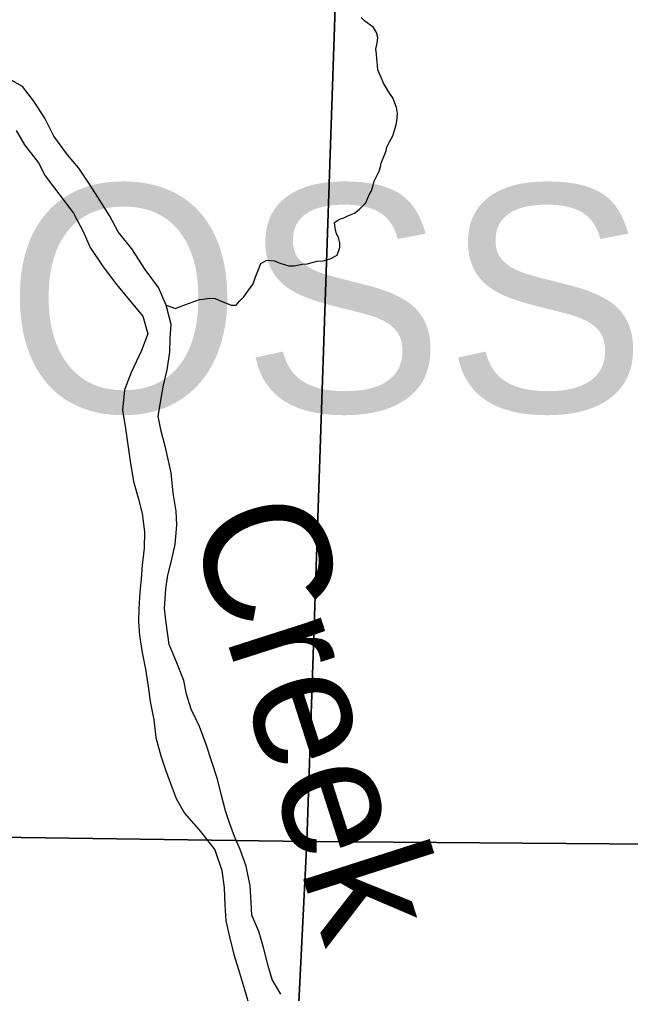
# Model space of a CAD drawing. Extents: x 0 to 34, y -2.3 to 22.
# Drawn here: x 6.357 to 6.815, y 17.221 to 17.952 of the extents above; entities that cross this region are included whole.
import ezdxf

# ---------------------------------------------------------------- set-up
doc = ezdxf.new("R2010")
doc.units = 0
for name, color, linetype in [('GM_X_Major_River', 7, 'Continuous'), ('GM_X_Major_River_Text', 7, 'Continuous'), ('GM_X_Minor_River', 7, 'Continuous'), ('GM_X_Section', 7, 'Continuous'), ('GM_X_Township_Road_Text', 7, 'Continuous'), ('GM_X_Township_Text', 7, 'Continuous')]:
    doc.layers.add(name, color=color, linetype=linetype)

msp = doc.modelspace()

# ---------------------------------------------------------------- linework, layer by layer
at = {"layer": 'GM_X_Major_River'}
for p, q in [((6.35924, 17.90167), (6.3454, 17.90931)), ((6.36766, 17.89078), (6.35924, 17.90167)), ((6.37602, 17.87799), (6.36766, 17.89078)), ((6.38284, 17.86448), (6.37602, 17.87799)), ((6.35447, 17.86873), (6.36061, 17.85791)), ((6.39307, 17.85049), (6.38284, 17.86448)), ((6.36061, 17.85791), (6.37123, 17.84428)), ((6.40151, 17.84035), (6.39307, 17.85049)), ((6.37123, 17.84428), (6.37626, 17.83463)), ((6.40988, 17.82756), (6.40151, 17.84035)), ((6.37626, 17.83463), (6.38724, 17.82024)), ((6.41751, 17.81593), (6.40988, 17.82756)), ((6.38724, 17.82024), (6.39748, 17.80663)), ((6.42477, 17.80431), (6.41751, 17.81593)), ((6.39748, 17.80663), (6.40467, 17.79273)), ((6.43089, 17.79272), (6.42477, 17.80431)), ((6.40467, 17.79273), (6.41001, 17.78078)), ((6.44115, 17.77987), (6.43089, 17.79272)), ((6.41001, 17.78078), (6.41912, 17.76721)), ((6.45133, 17.76436), (6.44115, 17.77987)), ((6.41912, 17.76721), (6.42862, 17.75438)), ((6.46119, 17.75076), (6.45133, 17.76436)), ((6.42862, 17.75438), (6.43926, 17.74152)), ((6.46689, 17.73767), (6.46119, 17.75076)), ((6.43926, 17.74152), (6.44954, 17.72943)), ((6.47064, 17.72311), (6.46689, 17.73767)), ((6.44954, 17.72943), (6.45333, 17.71601)), ((6.46995, 17.71286), (6.47064, 17.72311)), ((6.45333, 17.71601), (6.4484, 17.70361)), ((6.46964, 17.70222), (6.46995, 17.71286)), ((6.4484, 17.70361), (6.44069, 17.6871)), ((6.46773, 17.68897), (6.46964, 17.70222)), ((6.46511, 17.67764), (6.46773, 17.68897)), ((6.44069, 17.6871), (6.43575, 17.67394)), ((6.46329, 17.66742), (6.46511, 17.67764)), ((6.43575, 17.67394), (6.43416, 17.65877)), ((6.461, 17.65418), (6.46329, 17.66742)), ((6.43416, 17.65877), (6.43641, 17.64502)), ((6.46334, 17.64309), (6.461, 17.65418)), ((6.43641, 17.64502), (6.43833, 17.63279)), ((6.46674, 17.62968), (6.46334, 17.64309)), ((6.43833, 17.63279), (6.43987, 17.62058)), ((6.47077, 17.61169), (6.46674, 17.62968)), ((6.43987, 17.62058), (6.44246, 17.60529)), ((6.47222, 17.59644), (6.47077, 17.61169)), ((6.44246, 17.60529), (6.4459, 17.59303)), ((6.47449, 17.58306), (6.47222, 17.59644)), ((6.4459, 17.59303), (6.44897, 17.58115)), ((6.44897, 17.58115), (6.45085, 17.5674)), ((6.47493, 17.5724), (6.47449, 17.58306)), ((6.47375, 17.55799), (6.47493, 17.5724)), ((6.45085, 17.5674), (6.45049, 17.55525)), ((6.4707, 17.54477), (6.47375, 17.55799)), ((6.45049, 17.55525), (6.44897, 17.54236)), ((6.46813, 17.53496), (6.4707, 17.54477)), ((6.44897, 17.54236), (6.44828, 17.53211)), ((6.44828, 17.53211), (6.44723, 17.52226)), ((6.46669, 17.52473), (6.46813, 17.53496)), ((6.44723, 17.52226), (6.44648, 17.50973)), ((6.46587, 17.50992), (6.46669, 17.52473)), ((6.44648, 17.50973), (6.44621, 17.50024)), ((6.46707, 17.49924), (6.46587, 17.50992)), ((6.44621, 17.50024), (6.44703, 17.48956)), ((6.46925, 17.48283), (6.46707, 17.49924)), ((6.44703, 17.48956), (6.44894, 17.47696)), ((6.44894, 17.47696), (6.45161, 17.46433)), ((6.47459, 17.4705), (6.46925, 17.48283)), ((6.48024, 17.45589), (6.47459, 17.4705)), ((6.45161, 17.46433), (6.4535, 17.45135)), ((6.48221, 17.44556), (6.48024, 17.45589)), ((6.4535, 17.45135), (6.45508, 17.44027)), ((6.48568, 17.43443), (6.48221, 17.44556)), ((6.45508, 17.44027), (6.45771, 17.42651)), ((6.49214, 17.42132), (6.48568, 17.43443)), ((6.45771, 17.42651), (6.45922, 17.41315)), ((6.49706, 17.40786), (6.49214, 17.42132)), ((6.45922, 17.41315), (6.46299, 17.39935)), ((6.50541, 17.38176), (6.49706, 17.40786)), ((6.46299, 17.39935), (6.46648, 17.38899)), ((6.46648, 17.38899), (6.47, 17.37938)), ((6.47, 17.37938), (6.47459, 17.36745)), ((6.50847, 17.3695), (6.50541, 17.38176)), ((6.47459, 17.36745), (6.48072, 17.35625)), ((6.51155, 17.358), (6.50847, 17.3695)), ((6.48072, 17.35625), (6.49286, 17.34258)), ((6.51469, 17.3484), (6.51155, 17.358)), ((6.51821, 17.33879), (6.51469, 17.3484)), ((6.49286, 17.34258), (6.50348, 17.32896)), ((6.52248, 17.32916), (6.51821, 17.33879)), ((6.50348, 17.32896), (6.50871, 17.31322)), ((6.52705, 17.31648), (6.52248, 17.32916)), ((6.53004, 17.30194), (6.52705, 17.31648)), ((6.50871, 17.31322), (6.51061, 17.30023)), ((6.53081, 17.28937), (6.53004, 17.30194)), ((6.51061, 17.30023), (6.511, 17.28767)), ((6.511, 17.28767), (6.51178, 17.27548)), ((6.53129, 17.27985), (6.53081, 17.28937)), ((6.53663, 17.26753), (6.53129, 17.27985)), ((6.51178, 17.27548), (6.51447, 17.26361)), ((6.54007, 17.25564), (6.53663, 17.26753)), ((6.51447, 17.26361), (6.51787, 17.25021)), ((6.54347, 17.24185), (6.54007, 17.25564)), ((6.51787, 17.25021), (6.52135, 17.23907)), ((6.52135, 17.23907), (6.52585, 17.22411)), ((6.54658, 17.23149), (6.54347, 17.24185)), ((6.55311, 17.22065), (6.54658, 17.23149)), ((6.52585, 17.22411), (6.52997, 17.20954))]:
    msp.add_line(p, q, dxfattribs=at)
at = {"layer": 'GM_X_Minor_River'}
for p, q in [((6.61592, 17.95082), (6.61334, 17.95356)), ((6.62262, 17.94606), (6.61592, 17.95082)), ((6.62479, 17.9422), (6.62262, 17.94606)), ((6.62582, 17.93837), (6.62479, 17.9422)), ((6.62532, 17.93421), (6.62582, 17.93837)), ((6.62443, 17.92967), (6.62532, 17.93421)), ((6.62471, 17.92625), (6.62443, 17.92967)), ((6.62498, 17.92244), (6.62471, 17.92625)), ((6.62559, 17.91748), (6.62498, 17.92244)), ((6.62587, 17.91406), (6.62559, 17.91748)), ((6.62908, 17.90674), (6.62587, 17.91406)), ((6.63014, 17.90405), (6.62908, 17.90674)), ((6.63449, 17.89671), (6.63014, 17.90405)), ((6.63705, 17.89321), (6.63449, 17.89671)), ((6.63987, 17.88591), (6.63705, 17.89321)), ((6.6405, 17.88133), (6.63987, 17.88591)), ((6.63996, 17.87565), (6.6405, 17.88133)), ((6.63864, 17.86961), (6.6395, 17.873)), ((6.6395, 17.873), (6.63996, 17.87565)), ((6.63457, 17.86024), (6.63698, 17.86472)), ((6.63698, 17.86472), (6.63864, 17.86961)), ((6.63254, 17.85612), (6.63457, 17.86024)), ((6.62839, 17.84409), (6.63209, 17.85347)), ((6.63209, 17.85347), (6.63254, 17.85612)), ((6.62793, 17.84144), (6.62839, 17.84409)), ((6.62306, 17.83057), (6.6267, 17.83806)), ((6.6267, 17.83806), (6.62793, 17.84144)), ((6.62221, 17.82756), (6.62306, 17.83057)), ((6.61688, 17.81442), (6.61934, 17.82043)), ((6.61934, 17.82043), (6.62095, 17.82342)), ((6.62095, 17.82342), (6.62221, 17.82756)), ((6.61179, 17.80926), (6.61688, 17.81442)), ((6.60329, 17.80458), (6.6083, 17.80671)), ((6.6083, 17.80671), (6.61179, 17.80926)), ((6.59326, 17.79956), (6.59714, 17.8021)), ((6.5939, 17.79536), (6.59326, 17.79956)), ((6.59714, 17.8021), (6.60021, 17.80315)), ((6.60021, 17.80315), (6.60329, 17.80458)), ((6.59492, 17.79115), (6.5939, 17.79536)), ((6.59636, 17.78845), (6.59492, 17.79115)), ((6.59738, 17.78424), (6.59636, 17.78845)), ((6.59728, 17.78083), (6.59738, 17.78424)), ((6.59521, 17.77519), (6.59728, 17.78083)), ((6.53801, 17.76893), (6.54265, 17.77145)), ((6.54265, 17.77145), (6.54834, 17.7709)), ((6.54834, 17.7709), (6.55096, 17.76968)), ((6.55096, 17.76968), (6.55887, 17.76716)), ((6.57298, 17.76864), (6.57643, 17.76967)), ((6.57643, 17.76967), (6.58026, 17.7707)), ((6.58026, 17.7707), (6.58483, 17.77094)), ((6.58483, 17.77094), (6.58751, 17.77162)), ((6.58751, 17.77162), (6.59058, 17.77267)), ((6.59058, 17.77267), (6.59521, 17.77519)), ((6.53389, 17.75803), (6.53678, 17.76554)), ((6.53678, 17.76554), (6.53801, 17.76893)), ((6.55887, 17.76716), (6.56305, 17.76704)), ((6.56305, 17.76704), (6.56917, 17.76837)), ((6.56917, 17.76837), (6.57298, 17.76864)), ((6.53224, 17.75353), (6.53389, 17.75803)), ((6.52511, 17.74348), (6.53224, 17.75353)), ((6.47816, 17.73691), (6.49199, 17.74182)), ((6.49199, 17.74182), (6.49466, 17.74211)), ((6.49466, 17.74211), (6.49962, 17.74273)), ((6.49962, 17.74273), (6.5038, 17.7426)), ((6.5038, 17.7426), (6.50943, 17.74015)), ((6.50943, 17.74015), (6.51281, 17.73891)), ((6.51962, 17.73757), (6.52198, 17.74054)), ((6.52198, 17.74054), (6.52511, 17.74348)), ((6.46689, 17.73767), (6.47393, 17.73514)), ((6.47393, 17.73514), (6.47816, 17.73691)), ((6.51281, 17.73891), (6.51582, 17.73768)), ((6.51582, 17.73768), (6.51962, 17.73757))]:
    msp.add_line(p, q, dxfattribs=at)
at = {"layer": 'GM_X_Section'}
for p, q in [((6.607, 18.34566), (6.57262, 17.33501)), ((6.57262, 17.33501), (6.607, 18.34566)), ((6.57262, 17.33501), (5.3441, 17.35232)), ((5.3441, 17.35232), (6.57262, 17.33501)), ((6.57262, 17.33501), (6.52343, 16.35426)), ((6.52343, 16.35426), (6.57262, 17.33501)), ((7.36242, 17.32907), (6.57262, 17.33501)), ((6.57262, 17.33501), (7.36242, 17.32907))]:
    msp.add_line(p, q, dxfattribs=at)

# ---------------------------------------------------------------- texts
at = {"layer": 'GM_X_Major_River_Text'}
msp.add_text('Creek', height=0.094689, rotation=287.79463, dxfattribs=at).set_placement((6.48333, 17.57599))
at = {"layer": 'GM_X_Township_Road_Text'}
msp.add_text('MILLVILLE RD', height=0.0568182, rotation=300.71037, dxfattribs=at).set_placement((6.19033, 17.25686))
at = {"layer": 'GM_X_Township_Text'}
msp.add_text('ROSS', height=0.170455, rotation=0.00001, dxfattribs=at).set_placement((6.18183, 17.65742))

doc.saveas('drawing.dxf')
